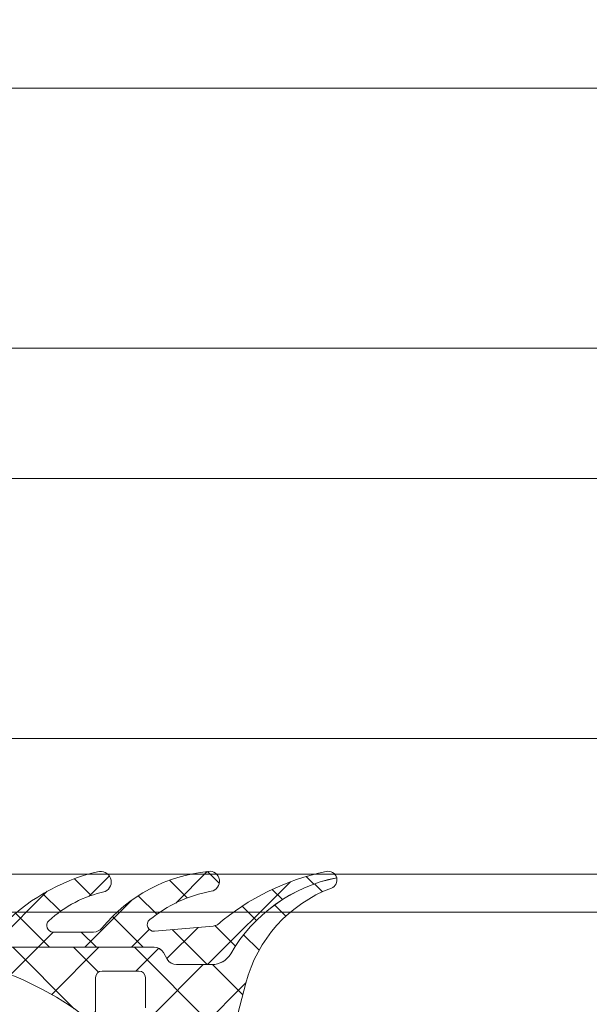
# Model space of a CAD drawing. Header units: millimetres. Extents: x 144573 to 336993, y 74252 to 247042.
# Tile 855 of 1056: x 205930 to 205956, y 219205 to 219250. Entities that reach past the tile are written whole.
import ezdxf

# ---------------------------------------------------------------- set-up
doc = ezdxf.new("R2010")
doc.units = ezdxf.units.MM
doc.layers.add('FASÁDA DETAILNÍ', color=255, linetype='Continuous', lineweight=0)

msp = doc.modelspace()

# ---------------------------------------------------------------- hatches: boundary and pattern name
at = {"layer": 'FASÁDA DETAILNÍ'}
h = msp.add_hatch(dxfattribs=at)
h.set_pattern_fill('ANSI37', color=256, scale=0.48, angle=90, style=0)
h.set_pattern_definition([(135, (205924.863949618, 219201.3597288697), (-1.077630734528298, -1.077630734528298), []), (225, (205924.863949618, 219201.3597288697), (1.077630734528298, -1.077630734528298), [])])
edge = h.paths.add_edge_path()
edge.add_arc((205933.625063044, 219208.760728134), 0.4999992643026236, 270.0000657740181, 320.59266281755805, ccw=False)
edge.add_line((205933.6250636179, 219208.2607288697), (205931.7629666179, 219208.2607288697))
edge.add_arc((205931.7629669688, 219208.5607290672), 0.3000001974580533, 132.6421569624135, 269.9999329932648, ccw=False)
edge.add_arc((205935.3303816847, 219204.686934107), 5.566188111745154, 102.1910326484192, 132.6422611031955, ccw=False)
edge.add_arc((205933.9470877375, 219210.5710103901), 0.4897187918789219, 295.1172428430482, 467.0139722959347)
edge.add_arc((205935.8929790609, 219202.2312525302), 9.052420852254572, 103.3434387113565, 137.206678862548)
edge.add_arc((205927.0488023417, 219210.4191327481), 2.999999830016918, 294.75490300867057, 317.2067131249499, ccw=False)
edge.add_arc((205928.51458449, 219207.2403266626), 0.5004751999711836, 114.7551757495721, 140.1935658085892)
edge.add_line((205928.1301136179, 219207.5607288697), (205936.4133926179, 219207.5607288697))
edge.add_arc((205936.4133920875, 219207.0607291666), 0.499999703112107, 29.99998035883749, 89.99993921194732, ccw=False)
edge.add_line((205936.8464046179, 219207.3107288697), (205937.019610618, 219207.0107288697))
edge.add_arc((205937.4526231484, 219207.2607285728), 0.4999997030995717, 209.9999803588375, 269.9999392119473)
edge.add_line((205937.4526226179, 219206.7607288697), (205939.0819706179, 219206.7607288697))
edge.add_arc((205939.0819713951, 219207.7607282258), 0.999999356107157, 269.9999554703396, 329.9496611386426)
edge.add_arc((205946.2663521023, 219203.604401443), 7.300023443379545, 101.28555368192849, 149.9496454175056, ccw=False)
edge.add_arc((205944.4511195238, 219210.6607385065), 0.3999910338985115, 14.85295080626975, 105.0012766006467)
edge.add_arc((205946.577839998, 219200.1412344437), 11.13157184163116, 101.5576577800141, 130.5869612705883)
edge.add_line((205939.3356236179, 219208.5947658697), (205939.1434066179, 219208.5370648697))
edge.add_line((205939.1434066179, 219208.5370648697), (205936.4261996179, 219208.2992268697))
edge.add_arc((205936.4000406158, 219208.5980841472), 0.2999999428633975, 129.0309511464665, 275.0023550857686, ccw=False)
edge.add_arc((205940.194212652, 219203.917858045), 6.32496947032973, 100.47997079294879, 129.0310333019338, ccw=False)
edge.add_arc((205938.9653353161, 219210.5956938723), 0.4650353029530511, 279.7079737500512, 457.5281371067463)
edge.add_arc((205939.6148341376, 219203.8393615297), 7.252239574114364, 95.62167161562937, 140.5924891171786)
h = msp.add_hatch(dxfattribs=at)
h.set_pattern_fill('ANSI37', color=256, scale=0.625, angle=90, style=0)
h.set_pattern_definition([(135, (205924.863949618, 219201.3597288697), (-1.403165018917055, -1.403165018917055), []), (225, (205924.863949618, 219201.3597288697), (1.403165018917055, -1.403165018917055), [])])
edge = h.paths.add_edge_path()
edge.add_ellipse((205933.7508651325, 219205.9802907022), major_axis=(-5.039467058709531, 0), ratio=1, start_angle=94.96446126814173, end_angle=150.208215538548)
edge.add_ellipse((205937.8639496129, 219203.6254904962), major_axis=(-0.3000000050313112, 0), ratio=1, start_angle=150.2078270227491, end_angle=179.9993073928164)
edge.add_line((205938.1639496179, 219203.6254868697), (205938.1639526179, 219204.1597708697))
edge.add_ellipse((205937.8639528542, 219204.159772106), major_axis=(-0.2999997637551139, 0), ratio=1, start_angle=179.999763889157, end_angle=270.0000451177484)
edge.add_line((205937.8639526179, 219204.4597718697), (205936.313955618, 219204.4597718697))
edge.add_ellipse((205936.3139632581, 219204.7597825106), major_axis=(-0.3000106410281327, 0), ratio=1, start_angle=0.004323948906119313, end_angle=89.9985408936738, ccw=False)
edge.add_line((205936.0139526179, 219204.7597598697), (205936.0139416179, 219206.1597418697))
edge.add_ellipse((205935.7139517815, 219206.1597390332), major_axis=(-0.2999898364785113, 0), ratio=1, start_angle=180.0005417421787, end_angle=269.9996492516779)
edge.add_line((205935.7139536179, 219206.4597288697), (205934.0139416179, 219206.4597288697))
edge.add_ellipse((205934.013948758, 219206.1597187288), major_axis=(-0.3000101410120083, 0), ratio=1, start_angle=270.0013636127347, end_angle=359.9955805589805)
edge.add_line((205933.7139386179, 219206.1597418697), (205933.7139496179, 219204.5959108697))
edge.add_ellipse((205933.4127905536, 219204.5630538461), major_axis=(-0.3029461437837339, 0), ratio=1, start_angle=76.51642268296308, end_angle=186.2264509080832, ccw=False)
edge.add_ellipse((205924.707867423, 219193.2470895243), major_axis=(-14.0007663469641, 0), ratio=1, start_angle=231.9243799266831, end_angle=254.6982677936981)
edge.add_ellipse((205928.5145809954, 219207.2393272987), major_axis=(-0.5004721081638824, 0), ratio=1, start_angle=-39.80663436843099, end_angle=77.08239147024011, ccw=False)
edge.add_line((205928.1301136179, 219207.5597288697), (205936.4133926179, 219207.5597288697))
edge.add_ellipse((205936.4133920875, 219207.0597291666), major_axis=(-0.499999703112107, 0), ratio=1, start_angle=209.9999803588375, end_angle=269.9999392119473, ccw=False)
edge.add_line((205936.8464046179, 219207.3097288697), (205937.019610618, 219207.0097288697))
edge.add_ellipse((205937.4526231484, 219207.2597285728), major_axis=(-0.4999997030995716, 0), ratio=1, start_angle=29.9999803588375, end_angle=89.99993921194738)
edge.add_line((205937.4526226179, 219206.7597288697), (205939.0819706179, 219206.7597288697))
edge.add_ellipse((205939.0819713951, 219207.7597282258), major_axis=(-0.9999993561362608, 0), ratio=1, start_angle=89.99995547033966, end_angle=149.9496611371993)
edge.add_ellipse((205946.2663521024, 219203.603401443), major_axis=(-7.300023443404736, 0), ratio=1, start_angle=281.28555368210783, end_angle=329.94964541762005, ccw=False)
edge.add_ellipse((205944.4511199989, 219210.6597384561), major_axis=(-0.3999905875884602, 0), ratio=1, start_angle=110.50182944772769, end_angle=194.8529752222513, ccw=False)
edge.add_ellipse((205946.8251869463, 219204.3106403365), major_axis=(-6.378448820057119, 0), ratio=1, start_angle=290.501874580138, end_angle=345.5474022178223)
edge.add_line((205940.6485876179, 219205.9025668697), (205940.2850006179, 219204.4918598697))
edge.add_line((205940.2850006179, 219204.4918598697), (205940.0748876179, 219203.6291588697))
edge.add_ellipse((205934.7382649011, 219204.9597238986), major_axis=(-5.499995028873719, 0), ratio=1, start_angle=89.99996579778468, end_angle=166.0000450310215, ccw=False)
edge.add_line((205934.738261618, 219199.4597288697), (205922.3202336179, 219199.4597288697))
edge.add_line((205922.3202336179, 219199.4597288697), (205920.9571766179, 219199.7473478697))
edge.add_ellipse((205920.8539440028, 219199.2581215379), major_axis=(-0.499999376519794, 0), ratio=1, start_angle=258.0846992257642, end_angle=319.7162484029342)
edge.add_line((205920.4725186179, 219199.5814078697), (205918.8989076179, 219197.7247998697))
edge.add_ellipse((205918.3267686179, 219198.2097293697), major_axis=(-0.7499997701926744, 0), ratio=1, start_angle=-40.28370615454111, end_angle=139.716293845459, ccw=False)
edge.add_line((205917.7546296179, 219198.6946588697), (205919.7139156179, 219201.0063028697))
edge.add_ellipse((205920.4767672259, 219200.3597307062), major_axis=(-0.9999990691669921, 0), ratio=1, start_angle=258.0847521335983, end_angle=319.71630131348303, ccw=False)
edge.add_line((205920.6832316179, 219201.3381838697), (205922.4767686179, 219200.9597288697))
edge.add_line((205922.4767686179, 219200.9597288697), (205934.1869696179, 219200.9597288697))

# ---------------------------------------------------------------- linework, layer by layer
for p, q in [((198226.3692538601, 219247.1778170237), (212229.5384493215, 219247.1778170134)), ((198226.3692538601, 219247.1778170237), (218529.5384156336, 219247.1778170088)), ((218529.5384156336, 219235.1778170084), (198226.3692538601, 219235.1778170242)), ((212229.5384493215, 219235.1778170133), (198226.3692538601, 219235.1778170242)), ((198226.3692538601, 219229.1778314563), (212229.5384493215, 219229.1777965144)), ((198226.3692538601, 219229.1778314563), (218529.5384156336, 219229.1777807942)), ((218529.5384156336, 219217.1778170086), (198226.3692538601, 219217.1778170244)), ((212229.5384493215, 219217.1778170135), (198226.3692538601, 219217.1778170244)), ((198226.3692538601, 219209.1778314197), (224801.3692538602, 219209.1777653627)), ((205456.8693537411, 219209.1778170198), (211265.8691547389, 219209.1778170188))]:
    msp.add_line(p, q, dxfattribs=at)
msp.add_lwpolyline([(205929.538449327, 219254.9238170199), (205929.538449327, 219210.9238170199), (206010.5093281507, 219210.9238170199), (206398.2001050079, 219210.9238170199), (206398.2001050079, 219254.9238170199)], dxfattribs=at)
msp.add_lwpolyline([(205928.1301136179, 219207.5607288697), (205936.4133926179, 219207.5607288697), (205936.4133926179, 219207.5607288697, -0.267949), (205936.8464046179, 219207.3107288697), (205937.019610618, 219207.0107288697), (205937.019610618, 219207.0107288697, 0.267949), (205937.4526226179, 219206.7607288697), (205939.0819706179, 219206.7607288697), (205939.0819706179, 219206.7607288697, 0.267714), (205939.9475566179, 219207.2599678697, -0.215587), (205944.8377456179, 219210.7632718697, 0.414972), (205944.3475856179, 219211.0470978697, 0.127346), (205939.3356236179, 219208.5947658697), (205939.1434066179, 219208.5370648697), (205936.4261996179, 219208.2992268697), (205936.4261996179, 219208.2992268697, -0.739768), (205936.2111186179, 219208.8311258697, -0.125226), (205939.0437526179, 219210.1373178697, 0.981156), (205938.9044096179, 219211.0567208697, 0.19878), (205934.0113886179, 219208.4433138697), (205934.0113886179, 219208.4433138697, -0.224409), (205933.6250636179, 219208.2607288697), (205931.7629666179, 219208.2607288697), (205931.7629666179, 219208.2607288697, -0.683163), (205931.5597416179, 219208.7814088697, -0.133656), (205934.1549596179, 219210.1275988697, 0.931673), (205933.8037936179, 219211.0392958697, 0.148841), (205929.2502306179, 219208.3810668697, -0.0982791)], format="xyb", dxfattribs=at)
at = {"layer": 'FASÁDA DETAILNÍ', "extrusion": (0, 0, -1)}
for points in [[(-205933.3421536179, 219204.2684578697, -0.0996982), (-205928.4027006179, 219206.7515208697, 0.559391), (-205928.1301136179, 219207.5597288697), (-205936.4133926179, 219207.5597288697), (-205936.4133926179, 219207.5597288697, 0.267949), (-205936.8464046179, 219207.3097288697), (-205937.019610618, 219207.0097288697), (-205937.019610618, 219207.0097288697, -0.267949), (-205937.4526226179, 219206.7597288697), (-205939.0819706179, 219206.7597288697), (-205939.0819706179, 219206.7597288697, -0.267714), (-205939.9475566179, 219207.2589678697, 0.215587), (-205944.8377456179, 219210.7622718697, 0.385623), (-205944.5912116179, 219210.2850828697, -0.244909), (-205940.6485876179, 219205.9025668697), (-205940.2850006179, 219204.4918598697)], [(-205936.0139526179, 219204.7597598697), (-205936.0139416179, 219206.1597418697), (-205936.0139416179, 219206.1597418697, -0.414209), (-205935.7139536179, 219206.4597288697), (-205934.0139416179, 219206.4597288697), (-205934.0139416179, 219206.4597288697, -0.414184), (-205933.7139386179, 219206.1597418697), (-205933.7139496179, 219204.5959108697)]]:
    msp.add_lwpolyline(points, format="xyb", dxfattribs=at)

doc.saveas('drawing.dxf')
